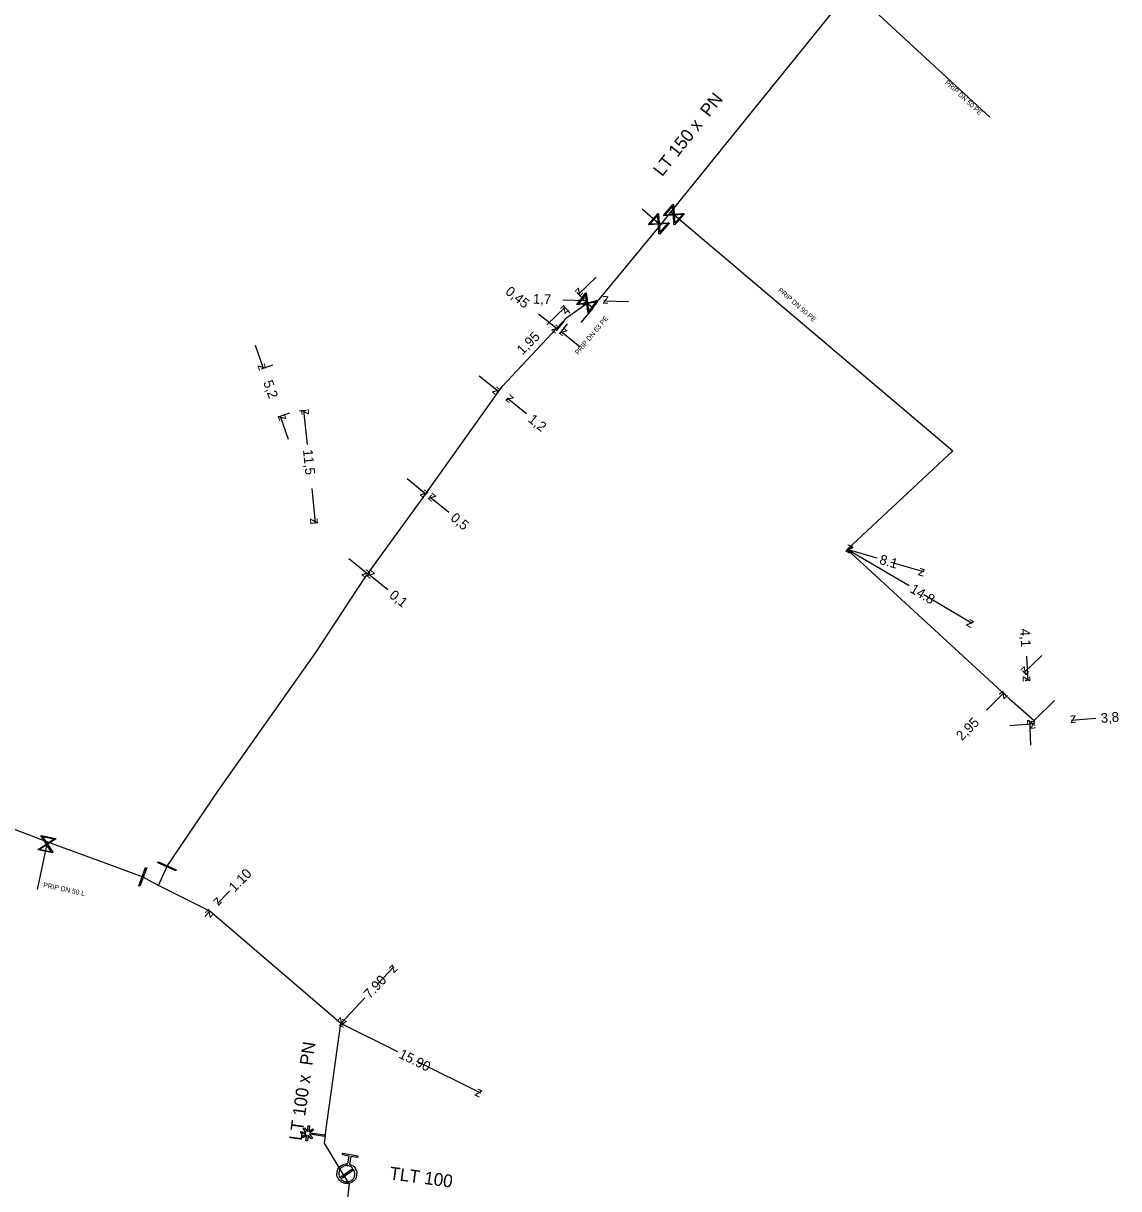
# Model space of a CAD drawing. Extents: x -643842 to -636370, y -1119190 to -1110210.
# Drawn here: x -641831.3 to -641719.5, y -1114998.3 to -1114879.5 of the extents above; entities that cross this region are included whole.
import ezdxf

# ---------------------------------------------------------------- set-up
doc = ezdxf.new("R2010")
doc.units = 0
for name, color, linetype in [('2', 7, 'Continuous'), ('22', 7, 'Continuous'), ('Default', 7, 'Continuous'), ('Level 10', 7, 'Continuous'), ('Level 16', 7, 'Continuous'), ('Level 20', 7, 'Continuous'), ('Level 21', 7, 'Continuous'), ('Level 23', 7, 'Continuous'), ('Level 33', 7, 'Continuous')]:
    doc.layers.add(name, color=color, linetype=linetype)

msp = doc.modelspace()

# ---------------------------------------------------------------- linework, layer by layer
at = {"layer": '2'}
msp.add_lwpolyline([(-641802.44, -1114992.73), (-641802.98, -1114992.66), (-641802.95, -1114992.5), (-641802.42, -1114992.58), (-641802.71, -1114992.2), (-641802.58, -1114992.11), (-641802.3, -1114992.48), (-641802.22, -1114991.91), (-641802.07, -1114991.93), (-641802.15, -1114992.51), (-641801.77, -1114992.23), (-641801.68, -1114992.35), (-641802.05, -1114992.63), (-641800.48, -1114992.85), (-641800.5, -1114993.01), (-641802.07, -1114992.78), (-641801.79, -1114993.16), (-641801.91, -1114993.25), (-641802.2, -1114992.88), (-641802.28, -1114993.46), (-641802.44, -1114993.43), (-641802.36, -1114992.86), (-641802.73, -1114993.14), (-641802.82, -1114993.02), (-641802.44, -1114992.73)], dxfattribs=at)
at = {"layer": 'Default'}
for points in [[(-641798, -1114995.84), (-641797.66, -1114995.93), (-641797.45, -1114996.23), (-641797.21, -1114996.57), (-641797.29, -1114996.98), (-641797.36, -1114997.39), (-641797.7, -1114997.62), (-641798.04, -1114997.86), (-641798.45, -1114997.78), (-641798.85, -1114997.71), (-641799.09, -1114997.37), (-641799.33, -1114997.03), (-641799.25, -1114996.62), (-641799.18, -1114996.22), (-641798.84, -1114995.98), (-641798.54, -1114995.77), (-641798.18, -1114995.8)], [(-641797.66, -1114996.26), (-641797.84, -1114996.05), (-641798.13, -1114996), (-641798.46, -1114995.94), (-641798.74, -1114996.13), (-641799.01, -1114996.32), (-641799.07, -1114996.65), (-641799.12, -1114996.94), (-641798.99, -1114997.19)], [(-641798.88, -1114997.34), (-641798.7, -1114997.55), (-641798.42, -1114997.6), (-641798.08, -1114997.66), (-641797.81, -1114997.47), (-641797.53, -1114997.27), (-641797.47, -1114996.94), (-641797.42, -1114996.66), (-641797.55, -1114996.41)]]:
    msp.add_open_spline(points, degree=3, dxfattribs=at)
at = {"layer": 'Level 10'}
for points in [[(-641772.84, -1114905.37), (-641774.63, -1114907.11)], [(-641774.11, -1114907.65), (-641774.81, -1114906.93)], [(-641773.74, -1114907.51), (-641773.74, -1114907.5)], [(-641777.83, -1114910.2), (-641776.03, -1114908.46)], [(-641776.25, -1114907.68), (-641773.75, -1114907.75)], [(-641775.51, -1114909), (-641776.21, -1114908.28)], [(-641769.55, -1114907.88), (-641772.05, -1114907.81)], [(-641772.04, -1114907.56), (-641772.04, -1114907.56)], [(-641778.73, -1114909.1), (-641776.77, -1114910.66)], [(-641776.14, -1114909.87), (-641776.93, -1114910.86)], [(-641775.79, -1114910.15), (-641776.57, -1114911.14)], [(-641774.46, -1114912.5), (-641776.42, -1114910.94)], [(-641807.62, -1114912.31), (-641806.79, -1114914.67)], [(-641805.86, -1114914.34), (-641807.02, -1114914.75)], [(-641784.76, -1114915.43), (-641782.81, -1114917)], [(-641782.75, -1114916.91), (-641782.97, -1114917.19)], [(-641781.81, -1114917.67), (-641782.04, -1114917.95)], [(-641779.94, -1114919.32), (-641781.88, -1114917.75)], [(-641804.12, -1114919.24), (-641805.28, -1114919.65)], [(-641803.15, -1114919.02), (-641802.41, -1114918.94)], [(-641802.3, -1114922.44), (-641802.66, -1114918.97)], [(-641804.21, -1114921.92), (-641805.04, -1114919.57)], [(-641792.13, -1114925.91), (-641790.19, -1114927.49)], [(-641801.84, -1114926.93), (-641801.49, -1114930.41)], [(-641790.18, -1114927.47), (-641790.03, -1114927.29)], [(-641789.79, -1114927.79), (-641789.64, -1114927.61)], [(-641787.86, -1114929.37), (-641789.8, -1114927.8)], [(-641801.98, -1114930.46), (-641801.24, -1114930.38)], [(-641744.17, -1114934.02), (-641747.22, -1114933.13)], [(-641740.92, -1114936.86), (-641747.22, -1114933.13)], [(-641798.07, -1114934.05), (-641796.12, -1114935.62)], [(-641742.77, -1114934.43), (-641739.45, -1114935.4)], [(-641796.13, -1114935.64), (-641795.97, -1114935.43)], [(-641796.06, -1114935.7), (-641795.89, -1114935.49)], [(-641794.1, -1114937.26), (-641796.04, -1114935.69)], [(-641739.42, -1114937.75), (-641734.49, -1114940.67)], [(-641727.38, -1114943.94), (-641729.16, -1114945.7)], [(-641728.94, -1114944.01), (-641728.81, -1114946.51)], [(-641728.93, -1114945.92), (-641729.33, -1114945.52)], [(-641728.86, -1114946.51), (-641729.06, -1114946.52)], [(-641733.03, -1114949.53), (-641731.25, -1114947.77)], [(-641731.03, -1114948), (-641731.43, -1114947.6)], [(-641730.63, -1114951.09), (-641728.13, -1114950.89)], [(-641728.66, -1114950.61), (-641728.86, -1114950.62)], [(-641728.49, -1114953.1), (-641728.61, -1114950.6)], [(-641728.12, -1114951.08), (-641728.11, -1114951.14)], [(-641721.86, -1114950.38), (-641724.35, -1114950.58)], [(-641724.33, -1114950.77), (-641724.33, -1114950.83)], [(-641810.25, -1114967.97), (-641811.48, -1114969.24)], [(-641812.77, -1114970.57), (-641812.25, -1114970.03)], [(-641795.11, -1114977.43), (-641793.49, -1114975.7)], [(-641796.45, -1114978.88), (-641798.88, -1114981.48)], [(-641793.06, -1114984.37), (-641798.88, -1114981.48)], [(-641791.14, -1114985.32), (-641784.63, -1114988.54)]]:
    msp.add_lwpolyline(points, dxfattribs=at)
at = {"layer": 'Level 16'}
for points in [[(-641763.86, -1114898.92), (-641764.85, -1114900.05), (-641764.9, -1114900.01), (-641764.9, -1114899.88), (-641764.96, -1114899.04), (-641765.93, -1114899.11), (-641765.98, -1114899.07), (-641764.99, -1114897.94), (-641764.94, -1114897.98), (-641764.88, -1114898.95), (-641764.04, -1114898.89), (-641763.91, -1114898.88), (-641763.86, -1114898.92)], [(-641765.39, -1114899.86), (-641766.38, -1114900.98), (-641766.43, -1114900.94), (-641766.44, -1114900.81), (-641766.49, -1114899.97), (-641767.46, -1114900.04), (-641767.51, -1114899.99), (-641766.52, -1114898.87), (-641766.47, -1114898.91), (-641766.41, -1114899.88), (-641765.57, -1114899.82), (-641765.44, -1114899.81), (-641765.39, -1114899.86)], [(-641767.34, -1114899.94), (-641766.5, -1114899.89), (-641766.55, -1114899.05), (-641767.34, -1114899.94)], [(-641765.81, -1114899.02), (-641764.97, -1114898.96), (-641765.03, -1114898.12), (-641765.81, -1114899.02)], [(-641764.04, -1114898.98), (-641764.87, -1114899.04), (-641764.81, -1114899.87), (-641764.04, -1114898.98)], [(-641765.57, -1114899.91), (-641766.4, -1114899.97), (-641766.35, -1114900.8), (-641765.57, -1114899.91)], [(-641772.71, -1114907.86), (-641773.61, -1114909.06), (-641773.67, -1114909.02), (-641773.68, -1114908.89), (-641773.8, -1114908.06), (-641774.76, -1114908.19), (-641774.81, -1114908.15), (-641773.9, -1114906.96), (-641773.85, -1114907), (-641773.72, -1114907.96), (-641772.89, -1114907.84), (-641772.76, -1114907.82), (-641772.71, -1114907.86)], [(-641774.64, -1114908.09), (-641773.81, -1114907.97), (-641773.92, -1114907.14), (-641774.64, -1114908.09)], [(-641772.88, -1114907.93), (-641773.71, -1114908.05), (-641773.59, -1114908.88), (-641772.88, -1114907.93)], [(-641829.44, -1114962.31), (-641827.97, -1114962.62), (-641827.99, -1114962.69), (-641828.1, -1114962.75), (-641828.8, -1114963.21), (-641828.27, -1114964.02), (-641828.29, -1114964.09), (-641829.75, -1114963.77), (-641829.74, -1114963.71), (-641828.92, -1114963.18), (-641829.38, -1114962.48), (-641829.45, -1114962.37), (-641829.44, -1114962.31)], [(-641828.42, -1114963.96), (-641828.88, -1114963.26), (-641829.58, -1114963.71), (-641828.42, -1114963.96)], [(-641829.3, -1114962.43), (-641828.85, -1114963.14), (-641828.15, -1114962.68), (-641829.3, -1114962.43)], [(-641818.68, -1114965.6), (-641819.38, -1114967.48), (-641819.5, -1114967.44), (-641818.8, -1114965.56), (-641818.68, -1114965.6)], [(-641817.5, -1114964.99), (-641815.67, -1114965.8), (-641815.72, -1114965.91), (-641817.55, -1114965.1), (-641817.5, -1114964.99)]]:
    msp.add_lwpolyline(points, dxfattribs=at)
at = {"layer": 'Level 21'}
for points in [[(-641817.48, -1114967.4), (-641816.61, -1114965.45), (-641811.33, -1114957.65), (-641801.44, -1114943.64), (-641796.45, -1114936.03), (-641790.5, -1114927.86), (-641782.43, -1114916.53), (-641775.83, -1114909.48), (-641773.76, -1114908.01), (-641772.55, -1114907.69), (-641766.29, -1114900.06), (-641765.21, -1114898.73), (-641746.84, -1114875.96), (-641736.43, -1114863.71), (-641735.84, -1114862.9), (-641734.44, -1114861.01)], [(-641860.68, -1114955.1), (-641860.08, -1114955.26), (-641856.93, -1114955.83), (-641852.05, -1114956.95), (-641833.55, -1114961.16), (-641828.81, -1114962.94), (-641822.85, -1114965.13), (-641819.09, -1114966.52), (-641817.48, -1114967.4)], [(-641800.49, -1114992.93), (-641798.88, -1114981.48), (-641812.25, -1114970.03), (-641817.48, -1114967.4)], [(-641800.49, -1114992.93), (-641800.59, -1114993.67), (-641798.58, -1114997.01), (-641798.05, -1114997.84), (-641798.24, -1114999.57)]]:
    msp.add_lwpolyline(points, dxfattribs=at)
at = {"layer": 'Level 23'}
for points in [[(-641746.84, -1114875.96), (-641746.63, -1114876.16), (-641732.68, -1114889.06)], [(-641766.29, -1114900.06), (-641766.45, -1114899.93), (-641768.16, -1114898.43)], [(-641765.21, -1114898.73), (-641764.92, -1114899), (-641736.47, -1114923.1), (-641747.22, -1114933.13), (-641730.68, -1114948.36), (-641728.16, -1114950.58), (-641726.09, -1114948.56)], [(-641773.76, -1114908.01), (-641773.13, -1114908.49), (-641774.39, -1114910.01)], [(-641828.81, -1114962.94), (-641828.86, -1114963.2), (-641829.86, -1114967.8)], [(-641798.27, -1114996.8), (-641798.58, -1114997.01)]]:
    msp.add_lwpolyline(points, dxfattribs=at)
at = {"layer": 'Level 33'}
for points in [[(-641798.18, -1114995.8), (-641798.04, -1114995), (-641798.72, -1114994.87), (-641798.69, -1114994.69), (-641797.15, -1114994.97), (-641797.18, -1114995.15), (-641797.86, -1114995.03), (-641798, -1114995.84)], [(-641798.99, -1114997.19), (-641797.66, -1114996.26)], [(-641797.55, -1114996.41), (-641798.88, -1114997.34)]]:
    msp.add_lwpolyline(points, dxfattribs=at)

# ---------------------------------------------------------------- texts
at = {"layer": '22'}
for s, rotation, p in [('PRIP DN 50 PE', 317.2333, (-641737.3, -1114885.59)), ('PRIP DN 90 PE', 318.9965, (-641754.33, -1114906.79)), ('PRIP DN 63 PE', 50.2626, (-641774.67, -1114913.33)), ('PRIP DN 50 L', 347.8272, (-641829.28, -1114967.57))]:
    msp.add_text(s, height=0.5, rotation=rotation, dxfattribs=at).set_placement(p)
at = {"layer": 'Level 10'}
for s, rotation, p in [('0,45', 321.4868, (-641782.18, -1114907)), ('1,7', 358.2286, (-641779.3, -1114908.08)), ('z', 224.0803, (-641774.62, -1114906.4)), ('z', 358.2286, (-641774.27, -1114908.24)), ('z', 178.2286, (-641771.54, -1114907.32)), ('z', 44.0803, (-641776.04, -1114909.17)), ('1,95', 44.0803, (-641780.36, -1114913.35)), ('z', 321.4868, (-641777.47, -1114910.74)), ('z', 141.4868, (-641775.72, -1114910.86)), ('z', 289.5756, (-641807.42, -1114914.36)), ('5,2', 289.5756, (-641806.81, -1114916.09)), ('z', 321.0385, (-641783.52, -1114917.07)), ('z', 141.0385, (-641781.18, -1114917.68)), ('z', 109.5756, (-641804.41, -1114919.87)), ('z', 95.828, (-641802.11, -1114919.42)), ('1,2', 321.0385, (-641779.86, -1114920.03)), ('11,5', 275.828, (-641802.75, -1114922.99)), ('z', 321.0357, (-641790.89, -1114927.56)), ('z', 141.0357, (-641789.1, -1114927.73)), ('z', 275.828, (-641802.04, -1114929.96)), ('0,5', 321.0357, (-641787.78, -1114930.08)), ('z', 149.3715, (-641746.54, -1114932.95)), ('z', 163.7242, (-641746.6, -1114932.79)), ('8.1', 343.7243, (-641744.02, -1114934.59)), ('z', 321.0939, (-641796.83, -1114935.7)), ('z', 141.0939, (-641795.34, -1114935.61)), ('z', 343.7242, (-641740.07, -1114935.74)), ('14.8', 329.3715, (-641740.91, -1114937.45)), ('0,1', 321.0939, (-641794.02, -1114937.96)), ('z', 329.3715, (-641735.17, -1114940.85)), ('4,1', 272.831, (-641729.58, -1114941.25)), ('z', 224.7044, (-641729.15, -1114944.99)), ('z', 272.831, (-641729.34, -1114946.03)), ('z', 44.7044, (-641731.26, -1114948.48)), ('2,95', 44.7044, (-641735.53, -1114952.71)), ('z', 184.649, (-641723.89, -1114950.04)), ('3,8', 4.649, (-641721.32, -1114950.84)), ('z', 92.831, (-641728.09, -1114951.08)), ('z', 4.649, (-641728.59, -1114951.43)), ('1.10', 45.8111, (-641809.71, -1114968.14)), ('z', 225.8111, (-641811.5, -1114968.53)), ('z', 45.8111, (-641812.24, -1114970.74)), ('z', 47.0406, (-641793.47, -1114976.41)), ('7.90', 47.0406, (-641795.92, -1114979.03)), ('z', 227.0407, (-641798.91, -1114980.78)), ('z', 153.6541, (-641798.21, -1114981.26)), ('15.90', 333.6541, (-641793.05, -1114984.93)), ('z', 333.6541, (-641785.3, -1114988.77))]:
    msp.add_text(s, height=1, rotation=rotation, dxfattribs=at).set_placement(p)
at = {"layer": 'Level 20'}
for s, rotation, p in [('LT 150 x  PN ', 51.7077, (-641766.11, -1114895.19)), ('LT 100 x  PN ', 81.9982, (-641802.88, -1114993.48)), ('TLT 100', 352.3091, (-641793.98, -1114997.36))]:
    msp.add_text(s, height=1.3, rotation=rotation, dxfattribs=at).set_placement(p)

doc.saveas('drawing.dxf')
